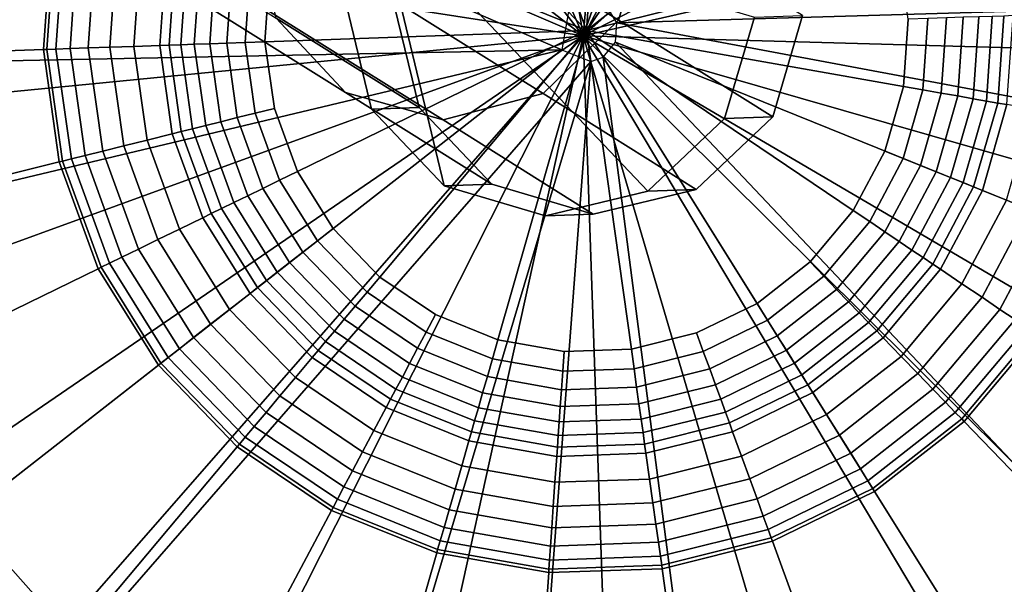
# Model space of a CAD drawing. Extents: x -43.1 to 43.1, y -41.3 to 41.3.
# Tile 436 of 656: x 14.699 to 15.449, y -10.862 to -10.432. Entities that reach past the tile are written whole.
import ezdxf

# ---------------------------------------------------------------- set-up
doc = ezdxf.new("R2010")
doc.units = 0
for name, color, linetype in [('CABLE.1', 18, 'CONTINUOUS'), ('LAMP', 7, 'CONTINUOUS'), ('LAMP_SUPPORT', 18, 'CONTINUOUS'), ('METAL_BASE', 254, 'CONTINUOUS')]:
    doc.layers.add(name, color=color, linetype=linetype)

msp = doc.modelspace()

# ---------------------------------------------------------------- linework, layer by layer
at = {"layer": 'CABLE.1'}
for points in [[(14.8551, -10.1533, 5.8851), (14.8294, -10.2285, 5.8728), (15.1551, -10.4321, 6.6177), (15.1785, -10.3555, 6.6247)], [(14.8294, -10.2285, 5.8728), (14.774, -10.2858, 5.8841), (15.0976, -10.488, 6.6241), (15.1551, -10.4321, 6.6177)], [(14.6378, -10.294, 5.9601), (14.5934, -10.2427, 6.0043), (14.8942, -10.4307, 6.692), (14.947, -10.4872, 6.667)], [(14.774, -10.2858, 5.8841), (14.7039, -10.3097, 5.9161), (15.0214, -10.5082, 6.6421), (15.0976, -10.488, 6.6241)], [(14.7039, -10.3097, 5.9161), (14.6378, -10.294, 5.9601), (14.947, -10.4872, 6.667), (15.0214, -10.5082, 6.6421)], [(14.971, -10.3449, 8.6056), (15.0223, -10.5584, 8.607), (14.967, -10.5001, 8.6053), (14.9482, -10.4219, 8.6048)], [(14.971, -10.3449, 8.6056), (15.1775, -10.5625, 8.6118), (15.0994, -10.5812, 8.6094), (15.0223, -10.5584, 8.607)], [(14.971, -10.3449, 8.6056), (15.2586, -10.43, 8.6145), (15.2358, -10.5071, 8.6137), (15.1775, -10.5625, 8.6118)], [(14.8942, -10.4307, 6.692), (14.8772, -10.3538, 6.7105), (14.9842, -10.4207, 7.4459), (15.0031, -10.4988, 7.4413)], [(15.1785, -10.3555, 6.6247), (15.1551, -10.4321, 6.6177), (15.2726, -10.5058, 7.4257), (15.2954, -10.4287, 7.428)], [(15.0031, -10.4988, 7.4413), (14.9842, -10.4207, 7.4459), (14.9482, -10.4219, 8.6048), (14.967, -10.5001, 8.6053)], [(14.947, -10.4872, 6.667), (14.8942, -10.4307, 6.692), (15.0031, -10.4988, 7.4413), (15.0587, -10.5571, 7.4355)], [(15.1551, -10.4321, 6.6177), (15.0976, -10.488, 6.6241), (15.2143, -10.5612, 7.4265), (15.2726, -10.5058, 7.4257)], [(15.2954, -10.4287, 7.428), (15.2726, -10.5058, 7.4257), (15.2358, -10.5071, 8.6137), (15.2586, -10.43, 8.6145)], [(15.0214, -10.5082, 6.6421), (14.947, -10.4872, 6.667), (15.0587, -10.5571, 7.4355), (15.1359, -10.5799, 7.4301)], [(15.0976, -10.488, 6.6241), (15.0214, -10.5082, 6.6421), (15.1359, -10.5799, 7.4301), (15.2143, -10.5612, 7.4265)], [(15.0587, -10.5571, 7.4355), (15.0031, -10.4988, 7.4413), (14.967, -10.5001, 8.6053), (15.0223, -10.5584, 8.607)], [(15.2726, -10.5058, 7.4257), (15.2143, -10.5612, 7.4265), (15.1775, -10.5625, 8.6118), (15.2358, -10.5071, 8.6137)], [(15.1359, -10.5799, 7.4301), (15.0587, -10.5571, 7.4355), (15.0223, -10.5584, 8.607), (15.0994, -10.5812, 8.6094)], [(15.2143, -10.5612, 7.4265), (15.1359, -10.5799, 7.4301), (15.0994, -10.5812, 8.6094), (15.1775, -10.5625, 8.6118)]]:
    msp.add_3dface(points, dxfattribs=at)
at = {"layer": 'LAMP'}
for points in [[(15.007, -9.6964, 13.367), (14.8248, -9.75, 13.367), (15.1281, -10.4441, 13.367), (15.1967, -9.6897, 13.367)], [(15.3821, -9.7305, 13.367), (15.1967, -9.6897, 13.367), (15.1281, -10.4441, 13.367), (15.5516, -9.8161, 13.367)], [(14.6617, -9.8472, 13.367), (14.528, -9.9819, 13.367), (15.1281, -10.4441, 13.367), (14.8248, -9.75, 13.367)], [(15.5516, -9.8161, 13.367), (15.1281, -10.4441, 13.367), (15.6945, -9.9412, 13.367)], [(15.1825, -9.8463, 16.4972), (15.3294, -9.8786, 16.4972), (15.1281, -10.4441, 16.4972), (15.0321, -9.8516, 16.4972)], [(14.8878, -9.8941, 16.4972), (15.0321, -9.8516, 16.4972), (15.1281, -10.4441, 16.4972), (14.7585, -9.9711, 16.4972)], [(15.3294, -9.8786, 16.4972), (15.4637, -9.9465, 16.4972), (15.5769, -10.0456, 16.4972), (15.1281, -10.4441, 16.4972)], [(15.8017, -10.0978, 13.367), (15.6945, -9.9412, 13.367), (15.1281, -10.4441, 13.367), (15.8667, -10.2762, 13.367)], [(14.6525, -10.0778, 16.4972), (14.7585, -9.9711, 16.4972), (15.1281, -10.4441, 16.4972), (14.5764, -10.2076, 16.4972)], [(14.4319, -10.1457, 13.367), (14.3796, -10.3282, 13.367), (15.1281, -10.4441, 13.367), (14.528, -9.9819, 13.367)], [(15.5769, -10.0456, 16.4972), (15.6619, -10.1697, 16.4972), (15.1281, -10.4441, 16.4972)], [(15.7133, -10.3111, 16.4972), (15.728, -10.4608, 16.4972), (15.1281, -10.4441, 16.4972), (15.6619, -10.1697, 16.4972)], [(14.5349, -10.3522, 16.4972), (14.5764, -10.2076, 16.4972), (15.1281, -10.4441, 16.4972), (14.5307, -10.5026, 16.4972)], [(15.8852, -10.4652, 13.367), (15.8667, -10.2762, 13.367), (15.1281, -10.4441, 13.367), (15.8561, -10.6528, 13.367)], [(14.3743, -10.518, 13.367), (14.4163, -10.7031, 13.367), (15.1281, -10.4441, 13.367), (14.3796, -10.3282, 13.367)], [(14.5031, -10.872, 13.367), (14.6292, -11.0139, 13.367), (15.1281, -10.4441, 13.367), (14.4163, -10.7031, 13.367)], [(14.5641, -10.6493, 16.4972), (14.5307, -10.5026, 16.4972), (15.1281, -10.4441, 16.4972), (14.6328, -10.7831, 16.4972)], [(14.7866, -11.1201, 13.367), (14.9654, -11.1838, 13.367), (15.1281, -10.4441, 13.367), (14.6292, -11.0139, 13.367)], [(14.7327, -10.8956, 16.4972), (14.6328, -10.7831, 16.4972), (15.1281, -10.4441, 16.4972), (14.8575, -10.9798, 16.4972)], [(14.9992, -11.0302, 16.4972), (14.8575, -10.9798, 16.4972), (15.1281, -10.4441, 16.4972), (15.149, -11.0439, 16.4972)], [(15.1545, -11.201, 13.367), (15.3419, -11.1707, 13.367), (15.1281, -10.4441, 13.367), (14.9654, -11.1838, 13.367)], [(15.2975, -11.0198, 16.4972), (15.149, -11.0439, 16.4972), (15.1281, -10.4441, 16.4972), (15.4354, -10.9596, 16.4972)], [(15.5159, -11.0946, 13.367), (15.6655, -10.9778, 13.367), (15.1281, -10.4441, 13.367), (15.3419, -11.1707, 13.367)], [(15.5539, -10.867, 16.4972), (15.4354, -10.9596, 16.4972), (15.1281, -10.4441, 16.4972), (15.6457, -10.7478, 16.4972)], [(15.7814, -10.8273, 13.367), (15.8561, -10.6528, 13.367), (15.1281, -10.4441, 13.367), (15.6655, -10.9778, 13.367)], [(15.705, -10.6095, 16.4972), (15.6457, -10.7478, 16.4972), (15.1281, -10.4441, 16.4972), (15.728, -10.4608, 16.4972)], [(14.6635, -10.9747, 16.4759), (14.5461, -10.8425, 16.4759), (14.6328, -10.7831, 16.4972), (14.7327, -10.8956, 16.4972)]]:
    msp.add_3dface(points, dxfattribs=at)
at = {"layer": 'LAMP_SUPPORT'}
for points in [[(15.1181, -10.4198, 12.7749), (15.1119, -10.4548, 12.7749), (14.2443, -10.0819, 12.7749), (14.3381, -9.9054, 12.7749)], [(15.1119, -10.4548, 12.7749), (14.1752, -10.4734, 12.7749), (14.1892, -10.274, 12.7749), (14.2443, -10.0819, 12.7749)], [(15.1479, -10.1955, 8.4348), (15.0966, -10.1973, 8.4348), (15.0469, -10.2097, 8.4348), (15.1308, -10.4401, 8.4348)], [(15.2459, -10.2236, 8.4348), (15.1983, -10.2044, 8.4348), (15.1479, -10.1955, 8.4348), (15.1308, -10.4401, 8.4348)], [(15.0469, -10.2097, 8.4348), (15.0008, -10.2321, 8.4348), (14.9604, -10.2637, 8.4348), (15.1308, -10.4401, 8.4348)], [(15.1539, -10.4343, 12.7749), (15.1461, -10.4218, 12.7749), (16.0585, -10.2088, 12.7749), (16.0863, -10.4067, 12.7749)], [(15.324, -10.2891, 8.4348), (15.2883, -10.2522, 8.4348), (15.2459, -10.2236, 8.4348), (15.1308, -10.4401, 8.4348)], [(14.9275, -10.303, 8.4348), (14.9034, -10.3482, 8.4348), (15.1308, -10.4401, 8.4348), (14.9604, -10.2637, 8.4348)], [(15.3686, -10.3808, 8.4348), (15.3511, -10.3326, 8.4348), (15.324, -10.2891, 8.4348), (15.1308, -10.4401, 8.4348)], [(14.3742, -10.3067, 8.9914), (14.363, -10.4669, 8.9914), (14.7169, -10.4545, 8.9914), (14.723, -10.3682, 8.9914)], [(14.9034, -10.3482, 8.4348), (14.8893, -10.3975, 8.4348), (14.8857, -10.4486, 8.4348), (15.1308, -10.4401, 8.4348)], [(14.723, -10.3682, 8.9914), (14.7169, -10.4545, 8.9914), (14.7195, -10.4544, 8.9718), (14.7255, -10.3686, 8.9718)], [(14.7255, -10.3686, 8.9718), (14.7195, -10.4544, 8.9718), (14.7265, -10.4542, 8.9195), (14.7324, -10.3698, 8.9195)], [(14.7324, -10.3698, 8.9195), (14.7265, -10.4542, 8.9195), (14.7372, -10.4538, 8.8443), (14.743, -10.3717, 8.8443)], [(14.743, -10.3717, 8.8443), (14.7372, -10.4538, 8.8443), (14.7511, -10.4533, 8.756), (14.7566, -10.3741, 8.756)], [(14.7566, -10.3741, 8.756), (14.7511, -10.4533, 8.756), (14.7675, -10.4528, 8.6643), (14.7728, -10.377, 8.6643)], [(14.7728, -10.377, 8.6643), (14.7675, -10.4528, 8.6643), (14.7859, -10.4521, 8.5791), (14.7909, -10.3801, 8.5791)], [(14.7909, -10.3801, 8.5791), (14.7859, -10.4521, 8.5791), (14.8057, -10.4514, 8.5101), (14.8104, -10.3836, 8.5101)], [(15.3722, -10.4826, 8.4348), (15.3758, -10.4315, 8.4348), (15.3686, -10.3808, 8.4348), (15.1308, -10.4401, 8.4348)], [(14.8104, -10.3836, 8.5101), (14.8057, -10.4514, 8.5101), (14.8128, -10.4512, 8.4929), (14.8174, -10.3848, 8.4929)], [(14.8174, -10.3848, 8.4929), (14.8128, -10.4512, 8.4929), (14.8216, -10.4509, 8.477), (14.8261, -10.3863, 8.477)], [(14.8261, -10.3863, 8.477), (14.8216, -10.4509, 8.477), (14.8319, -10.4505, 8.4631), (14.8363, -10.3881, 8.4631)], [(14.8363, -10.3881, 8.4631), (14.8319, -10.4505, 8.4631), (14.8437, -10.4501, 8.4514), (14.8479, -10.3902, 8.4514)], [(14.8479, -10.3902, 8.4514), (14.8437, -10.4501, 8.4514), (14.8567, -10.4496, 8.4425), (14.8607, -10.3924, 8.4425)], [(14.8607, -10.3924, 8.4425), (14.8567, -10.4496, 8.4425), (14.8707, -10.4491, 8.4368), (14.8745, -10.3949, 8.4368)], [(14.8745, -10.3949, 8.4368), (14.8707, -10.4491, 8.4368), (14.8857, -10.4486, 8.4348), (14.8893, -10.3975, 8.4348)], [(15.1539, -10.4343, 12.7749), (16.0863, -10.4067, 12.7749), (16.0723, -10.6061, 12.7749)], [(15.1529, -10.449, 12.7749), (15.1539, -10.4343, 12.7749), (16.0723, -10.6061, 12.7749), (16.0172, -10.7982, 12.7749)], [(15.387, -10.4852, 8.4368), (15.3908, -10.431, 8.4368), (15.3758, -10.4315, 8.4348), (15.3722, -10.4826, 8.4348)], [(15.4009, -10.4877, 8.4425), (15.4049, -10.4305, 8.4425), (15.3908, -10.431, 8.4368), (15.387, -10.4852, 8.4368)], [(15.4136, -10.4899, 8.4514), (15.4178, -10.43, 8.4514), (15.4049, -10.4305, 8.4425), (15.4009, -10.4877, 8.4425)], [(15.4252, -10.492, 8.4631), (15.4296, -10.4296, 8.4631), (15.4178, -10.43, 8.4514), (15.4136, -10.4899, 8.4514)], [(15.4354, -10.4938, 8.477), (15.4399, -10.4293, 8.477), (15.4296, -10.4296, 8.4631), (15.4252, -10.492, 8.4631)], [(15.4441, -10.4953, 8.4929), (15.4487, -10.429, 8.4929), (15.4399, -10.4293, 8.477), (15.4354, -10.4938, 8.477)], [(15.4511, -10.4965, 8.5101), (15.4558, -10.4287, 8.5101), (15.4487, -10.429, 8.4929), (15.4441, -10.4953, 8.4929)], [(14.8857, -10.4486, 8.4348), (14.8929, -10.4994, 8.4348), (14.9104, -10.5475, 8.4348), (15.1308, -10.4401, 8.4348)], [(14.9104, -10.5475, 8.4348), (14.9376, -10.591, 8.4348), (14.9732, -10.6279, 8.4348), (15.1308, -10.4401, 8.4348)], [(14.9732, -10.6279, 8.4348), (15.0157, -10.6565, 8.4348), (15.0632, -10.6757, 8.4348), (15.1308, -10.4401, 8.4348)], [(15.0632, -10.6757, 8.4348), (15.1137, -10.6846, 8.4348), (15.1649, -10.6828, 8.4348), (15.1308, -10.4401, 8.4348)], [(15.1649, -10.6828, 8.4348), (15.2146, -10.6704, 8.4348), (15.2607, -10.648, 8.4348), (15.1308, -10.4401, 8.4348)], [(15.2607, -10.648, 8.4348), (15.3011, -10.6164, 8.4348), (15.334, -10.5772, 8.4348), (15.1308, -10.4401, 8.4348)], [(15.334, -10.5772, 8.4348), (15.3581, -10.5319, 8.4348), (15.3722, -10.4826, 8.4348), (15.1308, -10.4401, 8.4348)], [(14.8319, -10.4505, 8.4631), (14.8406, -10.5124, 8.4631), (14.852, -10.5096, 8.4514), (14.8437, -10.4501, 8.4514)], [(14.8437, -10.4501, 8.4514), (14.852, -10.5096, 8.4514), (14.8646, -10.5064, 8.4425), (14.8567, -10.4496, 8.4425)], [(14.8567, -10.4496, 8.4425), (14.8646, -10.5064, 8.4425), (14.8783, -10.503, 8.4368), (14.8707, -10.4491, 8.4368)], [(14.8707, -10.4491, 8.4368), (14.8783, -10.503, 8.4368), (14.8929, -10.4994, 8.4348), (14.8857, -10.4486, 8.4348)], [(15.1434, -10.4603, 12.7749), (15.1529, -10.449, 12.7749), (15.7949, -11.1278, 12.7749), (15.6374, -11.2509, 12.7749)], [(15.1529, -10.449, 12.7749), (16.0172, -10.7982, 12.7749), (15.9234, -10.9747, 12.7749), (15.7949, -11.1278, 12.7749)], [(15.1119, -10.4548, 12.7749), (14.2031, -10.6714, 12.7749), (14.1752, -10.4734, 12.7749)], [(15.1119, -10.4548, 12.7749), (14.3773, -11.0287, 12.7749), (14.2714, -10.8592, 12.7749), (14.2031, -10.6714, 12.7749)], [(14.363, -10.4669, 8.9914), (14.3854, -10.6259, 8.9914), (14.729, -10.5402, 8.9914), (14.7169, -10.4545, 8.9914)], [(15.1119, -10.4548, 12.7749), (15.1341, -10.4637, 12.7749), (14.5162, -11.1725, 12.7749), (14.3773, -11.0287, 12.7749)], [(14.7169, -10.4545, 8.9914), (14.729, -10.5402, 8.9914), (14.7315, -10.5396, 8.9718), (14.7195, -10.4544, 8.9718)], [(14.7195, -10.4544, 8.9718), (14.7315, -10.5396, 8.9718), (14.7383, -10.5379, 8.9195), (14.7265, -10.4542, 8.9195)], [(14.7265, -10.4542, 8.9195), (14.7383, -10.5379, 8.9195), (14.7487, -10.5353, 8.8443), (14.7372, -10.4538, 8.8443)], [(14.7372, -10.4538, 8.8443), (14.7487, -10.5353, 8.8443), (14.7621, -10.532, 8.756), (14.7511, -10.4533, 8.756)], [(14.7511, -10.4533, 8.756), (14.7621, -10.532, 8.756), (14.7781, -10.528, 8.6643), (14.7675, -10.4528, 8.6643)], [(14.7675, -10.4528, 8.6643), (14.7781, -10.528, 8.6643), (14.796, -10.5235, 8.5791), (14.7859, -10.4521, 8.5791)], [(14.7859, -10.4521, 8.5791), (14.796, -10.5235, 8.5791), (14.8151, -10.5188, 8.5101), (14.8057, -10.4514, 8.5101)], [(14.8057, -10.4514, 8.5101), (14.8151, -10.5188, 8.5101), (14.822, -10.517, 8.4929), (14.8128, -10.4512, 8.4929)], [(14.8128, -10.4512, 8.4929), (14.822, -10.517, 8.4929), (14.8306, -10.5149, 8.477), (14.8216, -10.4509, 8.477)], [(14.8216, -10.4509, 8.477), (14.8306, -10.5149, 8.477), (14.8406, -10.5124, 8.4631), (14.8319, -10.4505, 8.4631)], [(15.1341, -10.4637, 12.7749), (14.8672, -11.3591, 12.7749), (14.6819, -11.2842, 12.7749), (14.5162, -11.1725, 12.7749)], [(15.1341, -10.4637, 12.7749), (15.0641, -11.3938, 12.7749), (14.8672, -11.3591, 12.7749)], [(15.1341, -10.4637, 12.7749), (15.1434, -10.4603, 12.7749), (15.2638, -11.3869, 12.7749), (15.0641, -11.3938, 12.7749)], [(15.1434, -10.4603, 12.7749), (15.6374, -11.2509, 12.7749), (15.4578, -11.3385, 12.7749), (15.2638, -11.3869, 12.7749)], [(15.372, -10.5375, 8.4368), (15.387, -10.4852, 8.4368), (15.3722, -10.4826, 8.4348), (15.3581, -10.5319, 8.4348)], [(15.3851, -10.5428, 8.4425), (15.4009, -10.4877, 8.4425), (15.387, -10.4852, 8.4368), (15.372, -10.5375, 8.4368)], [(15.3971, -10.5477, 8.4514), (15.4136, -10.4899, 8.4514), (15.4009, -10.4877, 8.4425), (15.3851, -10.5428, 8.4425)], [(15.408, -10.5521, 8.4631), (15.4252, -10.492, 8.4631), (15.4136, -10.4899, 8.4514), (15.3971, -10.5477, 8.4514)], [(15.4176, -10.5559, 8.477), (15.4354, -10.4938, 8.477), (15.4252, -10.492, 8.4631), (15.408, -10.5521, 8.4631)], [(15.4257, -10.5592, 8.4929), (15.4441, -10.4953, 8.4929), (15.4354, -10.4938, 8.477), (15.4176, -10.5559, 8.477)], [(14.8783, -10.503, 8.4368), (14.8969, -10.5541, 8.4368), (14.9104, -10.5475, 8.4348), (14.8929, -10.4994, 8.4348)], [(15.4324, -10.5619, 8.5101), (15.4511, -10.4965, 8.5101), (15.4441, -10.4953, 8.4929), (15.4257, -10.5592, 8.4929)], [(15.4507, -10.5693, 8.5791), (15.4706, -10.5, 8.5791), (15.4511, -10.4965, 8.5101), (15.4324, -10.5619, 8.5101)], [(14.8406, -10.5124, 8.4631), (14.862, -10.5711, 8.4631), (14.8726, -10.566, 8.4514), (14.852, -10.5096, 8.4514)], [(14.852, -10.5096, 8.4514), (14.8726, -10.566, 8.4514), (14.8842, -10.5603, 8.4425), (14.8646, -10.5064, 8.4425)], [(14.8646, -10.5064, 8.4425), (14.8842, -10.5603, 8.4425), (14.8969, -10.5541, 8.4368), (14.8783, -10.503, 8.4368)], [(14.8151, -10.5188, 8.5101), (14.8384, -10.5827, 8.5101), (14.8448, -10.5795, 8.4929), (14.822, -10.517, 8.4929)], [(14.822, -10.517, 8.4929), (14.8448, -10.5795, 8.4929), (14.8527, -10.5757, 8.477), (14.8306, -10.5149, 8.477)], [(14.8306, -10.5149, 8.477), (14.8527, -10.5757, 8.477), (14.862, -10.5711, 8.4631), (14.8406, -10.5124, 8.4631)], [(14.7781, -10.528, 8.6643), (14.8041, -10.5994, 8.6643), (14.8206, -10.5913, 8.5791), (14.796, -10.5235, 8.5791)], [(14.796, -10.5235, 8.5791), (14.8206, -10.5913, 8.5791), (14.8384, -10.5827, 8.5101), (14.8151, -10.5188, 8.5101)], [(14.7487, -10.5353, 8.8443), (14.7768, -10.6127, 8.8443), (14.7893, -10.6066, 8.756), (14.7621, -10.532, 8.756)], [(14.7621, -10.532, 8.756), (14.7893, -10.6066, 8.756), (14.8041, -10.5994, 8.6643), (14.7781, -10.528, 8.6643)], [(15.3465, -10.5856, 8.4368), (15.372, -10.5375, 8.4368), (15.3581, -10.5319, 8.4348), (15.334, -10.5772, 8.4348)], [(14.3854, -10.6259, 8.9914), (14.4403, -10.7768, 8.9914), (14.7586, -10.6216, 8.9914), (14.729, -10.5402, 8.9914)], [(14.729, -10.5402, 8.9914), (14.7586, -10.6216, 8.9914), (14.7609, -10.6204, 8.9718), (14.7315, -10.5396, 8.9718)], [(14.7315, -10.5396, 8.9718), (14.7609, -10.6204, 8.9718), (14.7672, -10.6174, 8.9195), (14.7383, -10.5379, 8.9195)], [(14.7383, -10.5379, 8.9195), (14.7672, -10.6174, 8.9195), (14.7768, -10.6127, 8.8443), (14.7487, -10.5353, 8.8443)], [(15.3581, -10.5934, 8.4425), (15.3851, -10.5428, 8.4425), (15.372, -10.5375, 8.4368), (15.3465, -10.5856, 8.4368)], [(14.8969, -10.5541, 8.4368), (14.9257, -10.6003, 8.4368), (14.9376, -10.591, 8.4348), (14.9104, -10.5475, 8.4348)], [(15.3689, -10.6007, 8.4514), (15.3971, -10.5477, 8.4514), (15.3851, -10.5428, 8.4425), (15.3581, -10.5934, 8.4425)], [(15.3786, -10.6073, 8.4631), (15.408, -10.5521, 8.4631), (15.3971, -10.5477, 8.4514), (15.3689, -10.6007, 8.4514)], [(14.8842, -10.5603, 8.4425), (14.9146, -10.6089, 8.4425), (14.9257, -10.6003, 8.4368), (14.8969, -10.5541, 8.4368)], [(15.3872, -10.613, 8.477), (15.4176, -10.5559, 8.477), (15.408, -10.5521, 8.4631), (15.3786, -10.6073, 8.4631)], [(14.8726, -10.566, 8.4514), (14.9044, -10.6169, 8.4514), (14.9146, -10.6089, 8.4425), (14.8842, -10.5603, 8.4425)], [(15.3945, -10.618, 8.4929), (15.4257, -10.5592, 8.4929), (15.4176, -10.5559, 8.477), (15.3872, -10.613, 8.477)], [(15.4004, -10.622, 8.5101), (15.4324, -10.5619, 8.5101), (15.4257, -10.5592, 8.4929), (15.3945, -10.618, 8.4929)], [(15.4168, -10.633, 8.5791), (15.4507, -10.5693, 8.5791), (15.4324, -10.5619, 8.5101), (15.4004, -10.622, 8.5101)], [(14.862, -10.5711, 8.4631), (14.8951, -10.6241, 8.4631), (14.9044, -10.6169, 8.4514), (14.8726, -10.566, 8.4514)], [(15.4321, -10.6433, 8.6643), (15.4677, -10.5762, 8.6643), (15.4507, -10.5693, 8.5791), (15.4168, -10.633, 8.5791)], [(14.8448, -10.5795, 8.4929), (14.88, -10.6359, 8.4929), (14.887, -10.6305, 8.477), (14.8527, -10.5757, 8.477)], [(14.8527, -10.5757, 8.477), (14.887, -10.6305, 8.477), (14.8951, -10.6241, 8.4631), (14.862, -10.5711, 8.4631)], [(15.3115, -10.6272, 8.4368), (15.3465, -10.5856, 8.4368), (15.334, -10.5772, 8.4348), (15.3011, -10.6164, 8.4348)], [(15.4457, -10.6525, 8.756), (15.483, -10.5824, 8.756), (15.4677, -10.5762, 8.6643), (15.4321, -10.6433, 8.6643)], [(14.8206, -10.5913, 8.5791), (14.8588, -10.6525, 8.5791), (14.8744, -10.6403, 8.5101), (14.8384, -10.5827, 8.5101)], [(14.8384, -10.5827, 8.5101), (14.8744, -10.6403, 8.5101), (14.88, -10.6359, 8.4929), (14.8448, -10.5795, 8.4929)], [(15.4572, -10.6603, 8.8443), (15.4959, -10.5876, 8.8443), (15.483, -10.5824, 8.756), (15.4457, -10.6525, 8.756)], [(14.8041, -10.5994, 8.6643), (14.8443, -10.6638, 8.6643), (14.8588, -10.6525, 8.5791), (14.8206, -10.5913, 8.5791)], [(14.9257, -10.6003, 8.4368), (14.9635, -10.6394, 8.4368), (14.9732, -10.6279, 8.4348), (14.9376, -10.591, 8.4348)], [(15.3213, -10.6374, 8.4425), (15.3581, -10.5934, 8.4425), (15.3465, -10.5856, 8.4368), (15.3115, -10.6272, 8.4368)], [(14.7893, -10.6066, 8.756), (14.8314, -10.6739, 8.756), (14.8443, -10.6638, 8.6643), (14.8041, -10.5994, 8.6643)], [(14.9146, -10.6089, 8.4425), (14.9545, -10.6502, 8.4425), (14.9635, -10.6394, 8.4368), (14.9257, -10.6003, 8.4368)], [(15.3303, -10.6467, 8.4514), (15.3689, -10.6007, 8.4514), (15.3581, -10.5934, 8.4425), (15.3213, -10.6374, 8.4425)], [(14.7768, -10.6127, 8.8443), (14.8205, -10.6825, 8.8443), (14.8314, -10.6739, 8.756), (14.7893, -10.6066, 8.756)], [(15.3385, -10.6551, 8.4631), (15.3786, -10.6073, 8.4631), (15.3689, -10.6007, 8.4514), (15.3303, -10.6467, 8.4514)], [(15.3456, -10.6626, 8.477), (15.3872, -10.613, 8.477), (15.3786, -10.6073, 8.4631), (15.3385, -10.6551, 8.4631)], [(14.7672, -10.6174, 8.9195), (14.812, -10.6891, 8.9195), (14.8205, -10.6825, 8.8443), (14.7768, -10.6127, 8.8443)], [(14.9044, -10.6169, 8.4514), (14.9461, -10.6601, 8.4514), (14.9545, -10.6502, 8.4425), (14.9146, -10.6089, 8.4425)], [(15.3518, -10.6689, 8.4929), (15.3945, -10.618, 8.4929), (15.3872, -10.613, 8.477), (15.3456, -10.6626, 8.477)], [(14.4403, -10.7768, 8.9914), (14.5254, -10.913, 8.9914), (14.8045, -10.695, 8.9914), (14.7586, -10.6216, 8.9914)], [(14.7586, -10.6216, 8.9914), (14.8045, -10.695, 8.9914), (14.8065, -10.6934, 8.9718), (14.7609, -10.6204, 8.9718)], [(14.7609, -10.6204, 8.9718), (14.8065, -10.6934, 8.9718), (14.812, -10.6891, 8.9195), (14.7672, -10.6174, 8.9195)], [(14.8951, -10.6241, 8.4631), (14.9386, -10.6691, 8.4631), (14.9461, -10.6601, 8.4514), (14.9044, -10.6169, 8.4514)], [(15.2686, -10.6607, 8.4368), (15.3115, -10.6272, 8.4368), (15.3011, -10.6164, 8.4348), (15.2607, -10.648, 8.4348)], [(15.3567, -10.6741, 8.5101), (15.4004, -10.622, 8.5101), (15.3945, -10.618, 8.4929), (15.3518, -10.6689, 8.4929)], [(15.3704, -10.6883, 8.5791), (15.4168, -10.633, 8.5791), (15.4004, -10.622, 8.5101), (15.3567, -10.6741, 8.5101)], [(14.887, -10.6305, 8.477), (14.9319, -10.677, 8.477), (14.9386, -10.6691, 8.4631), (14.8951, -10.6241, 8.4631)], [(14.9635, -10.6394, 8.4368), (15.0086, -10.6698, 8.4368), (15.0157, -10.6565, 8.4348), (14.9732, -10.6279, 8.4348)], [(15.2761, -10.6727, 8.4425), (15.3213, -10.6374, 8.4425), (15.3115, -10.6272, 8.4368), (15.2686, -10.6607, 8.4368)], [(14.8744, -10.6403, 8.5101), (14.9217, -10.6892, 8.5101), (14.9262, -10.6838, 8.4929), (14.88, -10.6359, 8.4929)], [(14.88, -10.6359, 8.4929), (14.9262, -10.6838, 8.4929), (14.9319, -10.677, 8.477), (14.887, -10.6305, 8.477)], [(15.283, -10.6837, 8.4514), (15.3303, -10.6467, 8.4514), (15.3213, -10.6374, 8.4425), (15.2761, -10.6727, 8.4425)], [(15.3832, -10.7015, 8.6643), (15.4321, -10.6433, 8.6643), (15.4168, -10.633, 8.5791), (15.3704, -10.6883, 8.5791)], [(14.8588, -10.6525, 8.5791), (14.909, -10.7044, 8.5791), (14.9217, -10.6892, 8.5101), (14.8744, -10.6403, 8.5101)], [(14.9545, -10.6502, 8.4425), (15.002, -10.6822, 8.4425), (15.0086, -10.6698, 8.4368), (14.9635, -10.6394, 8.4368)], [(15.3946, -10.7133, 8.756), (15.4457, -10.6525, 8.756), (15.4321, -10.6433, 8.6643), (15.3832, -10.7015, 8.6643)], [(14.8443, -10.6638, 8.6643), (14.8971, -10.7185, 8.6643), (14.909, -10.7044, 8.5791), (14.8588, -10.6525, 8.5791)], [(14.9461, -10.6601, 8.4514), (14.9959, -10.6937, 8.4514), (15.002, -10.6822, 8.4425), (14.9545, -10.6502, 8.4425)], [(15.2197, -10.6846, 8.4368), (15.2686, -10.6607, 8.4368), (15.2607, -10.648, 8.4348), (15.2146, -10.6704, 8.4348)], [(15.2892, -10.6936, 8.4631), (15.3385, -10.6551, 8.4631), (15.3303, -10.6467, 8.4514), (15.283, -10.6837, 8.4514)], [(15.4043, -10.7233, 8.8443), (15.4572, -10.6603, 8.8443), (15.4457, -10.6525, 8.756), (15.3946, -10.7133, 8.756)], [(14.9386, -10.6691, 8.4631), (14.9904, -10.7041, 8.4631), (14.9959, -10.6937, 8.4514), (14.9461, -10.6601, 8.4514)], [(15.0086, -10.6698, 8.4368), (15.059, -10.6902, 8.4368), (15.0632, -10.6757, 8.4348), (15.0157, -10.6565, 8.4348)], [(15.2947, -10.7024, 8.477), (15.3456, -10.6626, 8.477), (15.3385, -10.6551, 8.4631), (15.2892, -10.6936, 8.4631)], [(15.4117, -10.731, 8.9195), (15.4661, -10.6663, 8.9195), (15.4572, -10.6603, 8.8443), (15.4043, -10.7233, 8.8443)], [(14.8314, -10.6739, 8.756), (14.8866, -10.7311, 8.756), (14.8971, -10.7185, 8.6643), (14.8443, -10.6638, 8.6643)], [(15.2246, -10.6978, 8.4425), (15.2761, -10.6727, 8.4425), (15.2686, -10.6607, 8.4368), (15.2197, -10.6846, 8.4368)], [(15.2994, -10.7099, 8.4929), (15.3518, -10.6689, 8.4929), (15.3456, -10.6626, 8.477), (15.2947, -10.7024, 8.477)], [(15.4166, -10.736, 8.9718), (15.4719, -10.6701, 8.9718), (15.4661, -10.6663, 8.9195), (15.4117, -10.731, 8.9195)], [(14.8205, -10.6825, 8.8443), (14.8776, -10.7417, 8.8443), (14.8866, -10.7311, 8.756), (14.8314, -10.6739, 8.756)], [(14.9319, -10.677, 8.477), (14.9855, -10.7132, 8.477), (14.9904, -10.7041, 8.4631), (14.9386, -10.6691, 8.4631)], [(15.002, -10.6822, 8.4425), (15.0552, -10.7037, 8.4425), (15.059, -10.6902, 8.4368), (15.0086, -10.6698, 8.4368)], [(15.167, -10.6977, 8.4368), (15.2197, -10.6846, 8.4368), (15.2146, -10.6704, 8.4348), (15.1649, -10.6828, 8.4348)], [(15.229, -10.71, 8.4514), (15.283, -10.6837, 8.4514), (15.2761, -10.6727, 8.4425), (15.2246, -10.6978, 8.4425)], [(15.3031, -10.7159, 8.5101), (15.3567, -10.6741, 8.5101), (15.3518, -10.6689, 8.4929), (15.2994, -10.7099, 8.4929)], [(15.3136, -10.7327, 8.5791), (15.3704, -10.6883, 8.5791), (15.3567, -10.6741, 8.5101), (15.3031, -10.7159, 8.5101)], [(15.4184, -10.7379, 8.9914), (15.474, -10.6716, 8.9914), (15.4719, -10.6701, 8.9718), (15.4166, -10.736, 8.9718)], [(15.6644, -10.9927, 8.9914), (15.7676, -10.8696, 8.9914), (15.474, -10.6716, 8.9914), (15.4184, -10.7379, 8.9914)], [(14.812, -10.6891, 8.9195), (14.8707, -10.7499, 8.9195), (14.8776, -10.7417, 8.8443), (14.8205, -10.6825, 8.8443)], [(14.9262, -10.6838, 8.4929), (14.9814, -10.721, 8.4929), (14.9855, -10.7132, 8.477), (14.9319, -10.677, 8.477)], [(14.9959, -10.6937, 8.4514), (15.0516, -10.7162, 8.4514), (15.0552, -10.7037, 8.4425), (15.002, -10.6822, 8.4425)], [(15.059, -10.6902, 8.4368), (15.1126, -10.6996, 8.4368), (15.1137, -10.6846, 8.4348), (15.0632, -10.6757, 8.4348)], [(15.1126, -10.6996, 8.4368), (15.167, -10.6977, 8.4368), (15.1649, -10.6828, 8.4348), (15.1137, -10.6846, 8.4348)], [(14.8065, -10.6934, 8.9718), (14.8663, -10.7553, 8.9718), (14.8707, -10.7499, 8.9195), (14.812, -10.6891, 8.9195)], [(14.909, -10.7044, 8.5791), (14.9688, -10.7447, 8.5791), (14.978, -10.7273, 8.5101), (14.9217, -10.6892, 8.5101)], [(14.9217, -10.6892, 8.5101), (14.978, -10.7273, 8.5101), (14.9814, -10.721, 8.4929), (14.9262, -10.6838, 8.4929)], [(15.0552, -10.7037, 8.4425), (15.1116, -10.7137, 8.4425), (15.1126, -10.6996, 8.4368), (15.059, -10.6902, 8.4368)], [(15.1689, -10.7117, 8.4425), (15.2246, -10.6978, 8.4425), (15.2197, -10.6846, 8.4368), (15.167, -10.6977, 8.4368)], [(15.233, -10.721, 8.4631), (15.2892, -10.6936, 8.4631), (15.283, -10.6837, 8.4514), (15.229, -10.71, 8.4514)], [(15.3234, -10.7483, 8.6643), (15.3832, -10.7015, 8.6643), (15.3704, -10.6883, 8.5791), (15.3136, -10.7327, 8.5791)], [(14.5254, -10.913, 8.9914), (14.637, -11.0285, 8.9914), (14.8646, -10.7573, 8.9914), (14.8045, -10.695, 8.9914)], [(14.8045, -10.695, 8.9914), (14.8646, -10.7573, 8.9914), (14.8663, -10.7553, 8.9718), (14.8065, -10.6934, 8.9718)], [(14.9904, -10.7041, 8.4631), (15.0483, -10.7275, 8.4631), (15.0516, -10.7162, 8.4514), (14.9959, -10.6937, 8.4514)], [(15.1116, -10.7137, 8.4425), (15.1689, -10.7117, 8.4425), (15.167, -10.6977, 8.4368), (15.1126, -10.6996, 8.4368)], [(15.1707, -10.7245, 8.4514), (15.229, -10.71, 8.4514), (15.2246, -10.6978, 8.4425), (15.1689, -10.7117, 8.4425)], [(15.2366, -10.7308, 8.477), (15.2947, -10.7024, 8.477), (15.2892, -10.6936, 8.4631), (15.233, -10.721, 8.4631)], [(14.8971, -10.7185, 8.6643), (14.9601, -10.761, 8.6643), (14.9688, -10.7447, 8.5791), (14.909, -10.7044, 8.5791)], [(14.9855, -10.7132, 8.477), (15.0455, -10.7374, 8.477), (15.0483, -10.7275, 8.4631), (14.9904, -10.7041, 8.4631)], [(15.0516, -10.7162, 8.4514), (15.1107, -10.7266, 8.4514), (15.1116, -10.7137, 8.4425), (15.0552, -10.7037, 8.4425)], [(15.2396, -10.739, 8.4929), (15.2994, -10.7099, 8.4929), (15.2947, -10.7024, 8.477), (15.2366, -10.7308, 8.477)], [(15.3321, -10.7622, 8.756), (15.3946, -10.7133, 8.756), (15.3832, -10.7015, 8.6643), (15.3234, -10.7483, 8.6643)], [(15.1107, -10.7266, 8.4514), (15.1707, -10.7245, 8.4514), (15.1689, -10.7117, 8.4425), (15.1116, -10.7137, 8.4425)], [(15.1724, -10.7361, 8.4631), (15.233, -10.721, 8.4631), (15.229, -10.71, 8.4514), (15.1707, -10.7245, 8.4514)], [(15.242, -10.7457, 8.5101), (15.3031, -10.7159, 8.5101), (15.2994, -10.7099, 8.4929), (15.2396, -10.739, 8.4929)], [(14.8866, -10.7311, 8.756), (14.9524, -10.7755, 8.756), (14.9601, -10.761, 8.6643), (14.8971, -10.7185, 8.6643)], [(14.9814, -10.721, 8.4929), (15.0431, -10.7459, 8.4929), (15.0455, -10.7374, 8.477), (14.9855, -10.7132, 8.477)], [(15.0483, -10.7275, 8.4631), (15.1099, -10.7383, 8.4631), (15.1107, -10.7266, 8.4514), (15.0516, -10.7162, 8.4514)], [(15.2488, -10.7643, 8.5791), (15.3136, -10.7327, 8.5791), (15.3031, -10.7159, 8.5101), (15.242, -10.7457, 8.5101)], [(15.3394, -10.774, 8.8443), (15.4043, -10.7233, 8.8443), (15.3946, -10.7133, 8.756), (15.3321, -10.7622, 8.756)], [(14.9688, -10.7447, 8.5791), (15.0356, -10.7718, 8.5791), (15.0411, -10.7527, 8.5101), (14.978, -10.7273, 8.5101)], [(14.978, -10.7273, 8.5101), (15.0411, -10.7527, 8.5101), (15.0431, -10.7459, 8.4929), (14.9814, -10.721, 8.4929)], [(15.0455, -10.7374, 8.477), (15.1092, -10.7487, 8.477), (15.1099, -10.7383, 8.4631), (15.0483, -10.7275, 8.4631)], [(15.1099, -10.7383, 8.4631), (15.1724, -10.7361, 8.4631), (15.1707, -10.7245, 8.4514), (15.1107, -10.7266, 8.4514)], [(15.1738, -10.7464, 8.477), (15.2366, -10.7308, 8.477), (15.233, -10.721, 8.4631), (15.1724, -10.7361, 8.4631)], [(15.3451, -10.7831, 8.9195), (15.4117, -10.731, 8.9195), (15.4043, -10.7233, 8.8443), (15.3394, -10.774, 8.8443)], [(14.8776, -10.7417, 8.8443), (14.9459, -10.7877, 8.8443), (14.9524, -10.7755, 8.756), (14.8866, -10.7311, 8.756)], [(15.175, -10.7551, 8.4929), (15.2396, -10.739, 8.4929), (15.2366, -10.7308, 8.477), (15.1738, -10.7464, 8.477)], [(15.2551, -10.7816, 8.6643), (15.3234, -10.7483, 8.6643), (15.3136, -10.7327, 8.5791), (15.2488, -10.7643, 8.5791)], [(15.3488, -10.789, 8.9718), (15.4166, -10.736, 8.9718), (15.4117, -10.731, 8.9195), (15.3451, -10.7831, 8.9195)], [(14.8707, -10.7499, 8.9195), (14.9409, -10.7972, 8.9195), (14.9459, -10.7877, 8.8443), (14.8776, -10.7417, 8.8443)], [(15.0431, -10.7459, 8.4929), (15.1086, -10.7574, 8.4929), (15.1092, -10.7487, 8.477), (15.0455, -10.7374, 8.477)], [(15.1092, -10.7487, 8.477), (15.1738, -10.7464, 8.477), (15.1724, -10.7361, 8.4631), (15.1099, -10.7383, 8.4631)], [(15.176, -10.7622, 8.5101), (15.242, -10.7457, 8.5101), (15.2396, -10.739, 8.4929), (15.175, -10.7551, 8.4929)], [(15.3502, -10.7912, 8.9914), (15.4184, -10.7379, 8.9914), (15.4166, -10.736, 8.9718), (15.3488, -10.789, 8.9718)], [(15.5378, -11.0915, 8.9914), (15.6644, -10.9927, 8.9914), (15.4184, -10.7379, 8.9914), (15.3502, -10.7912, 8.9914)], [(14.8663, -10.7553, 8.9718), (14.9376, -10.8034, 8.9718), (14.9409, -10.7972, 8.9195), (14.8707, -10.7499, 8.9195)], [(14.9601, -10.761, 8.6643), (15.0306, -10.7894, 8.6643), (15.0356, -10.7718, 8.5791), (14.9688, -10.7447, 8.5791)], [(15.0411, -10.7527, 8.5101), (15.1081, -10.7646, 8.5101), (15.1086, -10.7574, 8.4929), (15.0431, -10.7459, 8.4929)], [(15.1086, -10.7574, 8.4929), (15.175, -10.7551, 8.4929), (15.1738, -10.7464, 8.477), (15.1092, -10.7487, 8.477)], [(15.1788, -10.7818, 8.5791), (15.2488, -10.7643, 8.5791), (15.242, -10.7457, 8.5101), (15.176, -10.7622, 8.5101)], [(15.2607, -10.797, 8.756), (15.3321, -10.7622, 8.756), (15.3234, -10.7483, 8.6643), (15.2551, -10.7816, 8.6643)], [(14.637, -11.0285, 8.9914), (14.7701, -11.1184, 8.9914), (14.9364, -10.8057, 8.9914), (14.8646, -10.7573, 8.9914)], [(14.8646, -10.7573, 8.9914), (14.9364, -10.8057, 8.9914), (14.9376, -10.8034, 8.9718), (14.8663, -10.7553, 8.9718)], [(15.0356, -10.7718, 8.5791), (15.1067, -10.7843, 8.5791), (15.1081, -10.7646, 8.5101), (15.0411, -10.7527, 8.5101)], [(15.1081, -10.7646, 8.5101), (15.176, -10.7622, 8.5101), (15.175, -10.7551, 8.4929), (15.1086, -10.7574, 8.4929)], [(14.9524, -10.7755, 8.756), (15.026, -10.8052, 8.756), (15.0306, -10.7894, 8.6643), (14.9601, -10.761, 8.6643)], [(15.1067, -10.7843, 8.5791), (15.1788, -10.7818, 8.5791), (15.176, -10.7622, 8.5101), (15.1081, -10.7646, 8.5101)], [(15.1813, -10.8, 8.6643), (15.2551, -10.7816, 8.6643), (15.2488, -10.7643, 8.5791), (15.1788, -10.7818, 8.5791)], [(15.2654, -10.8101, 8.8443), (15.3394, -10.774, 8.8443), (15.3321, -10.7622, 8.756), (15.2607, -10.797, 8.756)], [(15.0306, -10.7894, 8.6643), (15.1054, -10.8026, 8.6643), (15.1067, -10.7843, 8.5791), (15.0356, -10.7718, 8.5791)], [(14.9459, -10.7877, 8.8443), (15.0222, -10.8186, 8.8443), (15.026, -10.8052, 8.756), (14.9524, -10.7755, 8.756)], [(15.2691, -10.8202, 8.9195), (15.3451, -10.7831, 8.9195), (15.3394, -10.774, 8.8443), (15.2654, -10.8101, 8.8443)], [(14.9409, -10.7972, 8.9195), (15.0193, -10.8289, 8.9195), (15.0222, -10.8186, 8.8443), (14.9459, -10.7877, 8.8443)], [(15.1054, -10.8026, 8.6643), (15.1813, -10.8, 8.6643), (15.1788, -10.7818, 8.5791), (15.1067, -10.7843, 8.5791)], [(15.1836, -10.8163, 8.756), (15.2607, -10.797, 8.756), (15.2551, -10.7816, 8.6643), (15.1813, -10.8, 8.6643)], [(15.2715, -10.8267, 8.9718), (15.3488, -10.789, 8.9718), (15.3451, -10.7831, 8.9195), (15.2691, -10.8202, 8.9195)], [(15.026, -10.8052, 8.756), (15.1043, -10.819, 8.756), (15.1054, -10.8026, 8.6643), (15.0306, -10.7894, 8.6643)], [(15.2724, -10.8292, 8.9914), (15.3502, -10.7912, 8.9914), (15.3488, -10.789, 8.9718), (15.2715, -10.8267, 8.9718)], [(15.3935, -11.1619, 8.9914), (15.5378, -11.0915, 8.9914), (15.3502, -10.7912, 8.9914), (15.2724, -10.8292, 8.9914)], [(14.9376, -10.8034, 8.9718), (15.0173, -10.8356, 8.9718), (15.0193, -10.8289, 8.9195), (14.9409, -10.7972, 8.9195)], [(15.1043, -10.819, 8.756), (15.1836, -10.8163, 8.756), (15.1813, -10.8, 8.6643), (15.1054, -10.8026, 8.6643)], [(15.1856, -10.83, 8.8443), (15.2654, -10.8101, 8.8443), (15.2607, -10.797, 8.756), (15.1836, -10.8163, 8.756)], [(14.7701, -11.1184, 8.9914), (14.919, -11.1785, 8.9914), (15.0166, -10.8381, 8.9914), (14.9364, -10.8057, 8.9914)], [(14.9364, -10.8057, 8.9914), (15.0166, -10.8381, 8.9914), (15.0173, -10.8356, 8.9718), (14.9376, -10.8034, 8.9718)], [(15.0222, -10.8186, 8.8443), (15.1033, -10.8329, 8.8443), (15.1043, -10.819, 8.756), (15.026, -10.8052, 8.756)], [(15.187, -10.8406, 8.9195), (15.2691, -10.8202, 8.9195), (15.2654, -10.8101, 8.8443), (15.1856, -10.83, 8.8443)], [(15.1033, -10.8329, 8.8443), (15.1856, -10.83, 8.8443), (15.1836, -10.8163, 8.756), (15.1043, -10.819, 8.756)], [(15.0193, -10.8289, 8.9195), (15.1025, -10.8436, 8.9195), (15.1033, -10.8329, 8.8443), (15.0222, -10.8186, 8.8443)], [(15.188, -10.8475, 8.9718), (15.2715, -10.8267, 8.9718), (15.2691, -10.8202, 8.9195), (15.187, -10.8406, 8.9195)], [(15.0173, -10.8356, 8.9718), (15.1021, -10.8505, 8.9718), (15.1025, -10.8436, 8.9195), (15.0193, -10.8289, 8.9195)], [(15.1025, -10.8436, 8.9195), (15.187, -10.8406, 8.9195), (15.1856, -10.83, 8.8443), (15.1033, -10.8329, 8.8443)], [(15.1884, -10.8501, 8.9914), (15.2724, -10.8292, 8.9914), (15.2715, -10.8267, 8.9718), (15.188, -10.8475, 8.9718)], [(15.2377, -11.2008, 8.9914), (15.3935, -11.1619, 8.9914), (15.2724, -10.8292, 8.9914), (15.1884, -10.8501, 8.9914)], [(14.919, -11.1785, 8.9914), (15.0772, -11.2064, 8.9914), (15.1019, -10.8531, 8.9914), (15.0166, -10.8381, 8.9914)], [(15.0166, -10.8381, 8.9914), (15.1019, -10.8531, 8.9914), (15.1021, -10.8505, 8.9718), (15.0173, -10.8356, 8.9718)], [(15.1019, -10.8531, 8.9914), (15.1884, -10.8501, 8.9914), (15.188, -10.8475, 8.9718), (15.1021, -10.8505, 8.9718)], [(15.1021, -10.8505, 8.9718), (15.188, -10.8475, 8.9718), (15.187, -10.8406, 8.9195), (15.1025, -10.8436, 8.9195)], [(15.0772, -11.2064, 8.9914), (15.2377, -11.2008, 8.9914), (15.1884, -10.8501, 8.9914), (15.1019, -10.8531, 8.9914)]]:
    msp.add_3dface(points, dxfattribs=at)
at = {"layer": 'METAL_BASE'}
for points in [[(30.5036, -12.1924, 20.312), (30.4899, -12.2259, 20.447), (1.5684, -0.4328, 20.447), (1.582, -0.3993, 20.312)], [(30.4899, -12.2259, 20.1769), (30.5036, -12.1924, 20.312), (1.582, -0.3993, 20.312), (1.5684, -0.4328, 20.1769)], [(30.4899, -12.2259, 20.447), (30.4526, -12.3174, 20.5459), (1.531, -0.5244, 20.5459), (1.5684, -0.4328, 20.447)], [(30.4526, -12.3174, 20.0781), (30.4899, -12.2259, 20.1769), (1.5684, -0.4328, 20.1769), (1.531, -0.5244, 20.0781)], [(30.4526, -12.3174, 20.5459), (30.4016, -12.4425, 20.5821), (1.48, -0.6494, 20.5821), (1.531, -0.5244, 20.5459)], [(30.4016, -12.4425, 20.0419), (30.4526, -12.3174, 20.0781), (1.531, -0.5244, 20.0781), (1.48, -0.6494, 20.0419)], [(30.4016, -12.4425, 20.5821), (30.3506, -12.5675, 20.5459), (1.4291, -0.7745, 20.5459), (1.48, -0.6494, 20.5821)], [(30.3506, -12.5675, 20.0781), (30.4016, -12.4425, 20.0419), (1.48, -0.6494, 20.0419), (1.4291, -0.7745, 20.0781)], [(30.3506, -12.5675, 20.5459), (30.3133, -12.6591, 20.447), (1.3917, -0.866, 20.447), (1.4291, -0.7745, 20.5459)], [(30.3133, -12.6591, 20.1769), (30.3506, -12.5675, 20.0781), (1.4291, -0.7745, 20.0781), (1.3917, -0.866, 20.1769)], [(30.3133, -12.6591, 20.447), (30.2996, -12.6926, 20.312), (1.3781, -0.8995, 20.312), (1.3917, -0.866, 20.447)], [(30.2996, -12.6926, 20.312), (30.3133, -12.6591, 20.1769), (1.3917, -0.866, 20.1769), (1.3781, -0.8995, 20.312)], [(17.7533, -27.6395, 39.312), (17.7227, -27.6588, 39.447), (1.0255, -1.2631, 39.447), (1.0561, -1.2438, 39.312)], [(17.7227, -27.6588, 39.1769), (17.7533, -27.6395, 39.312), (1.0561, -1.2438, 39.312), (1.0255, -1.2631, 39.1769)], [(17.7227, -27.6588, 39.447), (17.6391, -27.7117, 39.5459), (0.9419, -1.316, 39.5459), (1.0255, -1.2631, 39.447)], [(17.6391, -27.7117, 39.0781), (17.7227, -27.6588, 39.1769), (1.0255, -1.2631, 39.1769), (0.9419, -1.316, 39.0781)], [(17.6391, -27.7117, 39.5459), (17.525, -27.7839, 39.5821), (0.8278, -1.3882, 39.5821), (0.9419, -1.316, 39.5459)], [(17.525, -27.7839, 39.0419), (17.6391, -27.7117, 39.0781), (0.9419, -1.316, 39.0781), (0.8278, -1.3882, 39.0419)], [(17.525, -27.7839, 39.5821), (17.4109, -27.8561, 39.5459), (0.7137, -1.4604, 39.5459), (0.8278, -1.3882, 39.5821)], [(17.4109, -27.8561, 39.0781), (17.525, -27.7839, 39.0419), (0.8278, -1.3882, 39.0419), (0.7137, -1.4604, 39.0781)], [(17.4109, -27.8561, 39.5459), (17.3273, -27.909, 39.447), (0.6301, -1.5132, 39.447), (0.7137, -1.4604, 39.5459)], [(17.3273, -27.909, 39.1769), (17.4109, -27.8561, 39.0781), (0.7137, -1.4604, 39.0781), (0.6301, -1.5132, 39.1769)], [(17.3273, -27.909, 39.447), (17.2967, -27.9283, 39.312), (0.5995, -1.5326, 39.312), (0.6301, -1.5132, 39.447)], [(17.2967, -27.9283, 39.312), (17.3273, -27.909, 39.1769), (0.6301, -1.5132, 39.1769), (0.5995, -1.5326, 39.312)]]:
    msp.add_3dface(points, dxfattribs=at)

doc.saveas('drawing.dxf')
